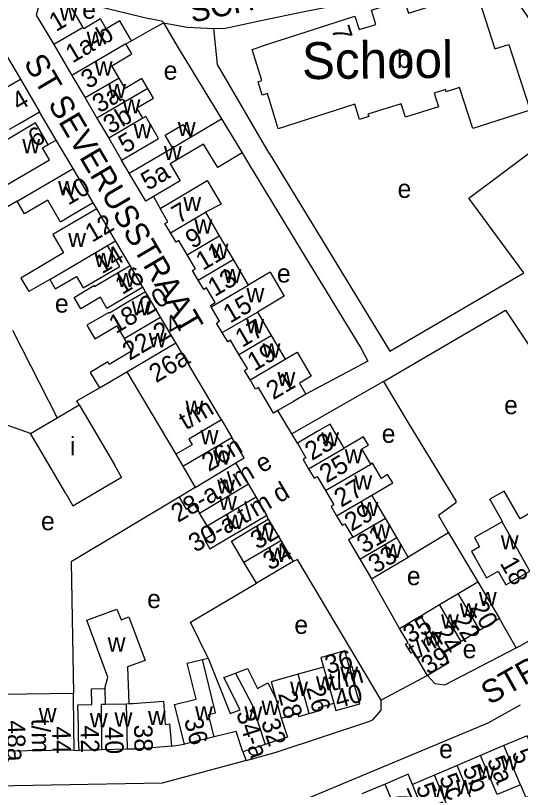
# Model space of a CAD drawing. Extents: x 159261 to 160849, y 382514 to 384534.
# Drawn here: x 160129.5 to 160238.9, y 383295.6 to 383463.4 of the extents above; entities that cross this region are included whole.
import ezdxf

# ---------------------------------------------------------------- set-up
doc = ezdxf.new("R2010")
doc.units = 0
for name, color, linetype in [('BLT_Basislijn', 7, 'Continuous'), ('BLT_Bebouwing', 7, 'Continuous'), ('BLT_Bebouwing_beschrifting', 7, 'Continuous'), ('BLT_Centroide', 7, 'Continuous'), ('BLT_Huisnummer', 7, 'Continuous'), ('BLT_Huisnummer_ tussenligend', 7, 'Continuous'), ('BLT_Huisnummer_reeks', 7, 'Continuous'), ('BLT_Onderdoorgang_en_onderverdeling', 7, 'Continuous'), ('BLT_Onderverdeling_panden', 7, 'Continuous'), ('BLT_Straatnaam', 7, 'Continuous'), ('BLT_Vlakafsluiter', 7, 'Continuous')]:
    doc.layers.add(name, color=color, linetype=linetype)

msp = doc.modelspace()

# ---------------------------------------------------------------- linework, layer by layer
at = {"layer": 'BLT_Basislijn'}
for p, q in [((160140.45, 383467.1), (160158.69, 383462.67)), ((160161.56, 383461.77), (160166.67, 383460.87)), ((160175.99, 383460.84), (160183.02, 383462.34)), ((160138.35, 383436.36), (160134.72, 383442.52)), ((160227.67, 383423.78), (160246.96, 383438.28)), ((160136.58, 383435.44), (160138.35, 383436.36)), ((160141.98, 383430.19), (160138.35, 383436.36)), ((160178.57, 383433.62), (160180.2, 383430.94)), ((160184.47, 383433.54), (160210.53, 383390.65)), ((160154.14, 383429.2), (160152.47, 383432.04)), ((160180.2, 383430.94), (160191.25, 383412.76)), ((160159.39, 383424.11), (160160.81, 383421.56)), ((160239.57, 383407.59), (160227.67, 383423.78)), ((160129.89, 383423.1), (160118, 383416.44)), ((160147.11, 383421.48), (160146.34, 383422.78)), ((160154.32, 383409.18), (160151.18, 383414.55)), ((160210.53, 383390.65), (160239.57, 383407.59)), ((160157.66, 383403.48), (160157.09, 383404.5)), ((160209.19, 383384.08), (160235.59, 383399.48)), ((160235.59, 383399.48), (160269.33, 383349.02)), ((160128.84, 383395.17), (160138.51, 383376.2)), ((160205.83, 383388.47), (160192.39, 383381.32)), ((160209.19, 383384.08), (160189.33, 383372.7)), ((160209.19, 383384.08), (160214.74, 383374.72)), ((160189.33, 383372.7), (160186.3, 383377.74)), ((160132.74, 383372.81), (160124.91, 383375.54)), ((160190.54, 383370.67), (160189.33, 383372.7)), ((160164.95, 383359), (160141.57, 383344.94)), ((160184.25, 383354.21), (160183.95, 383355.12)), ((160223.29, 383351.28), (160214.56, 383346.01)), ((160223.29, 383351.28), (160229.61, 383340.63)), ((160212.66, 383330.56), (160206.57, 383341.31)), ((160237.95, 383326.36), (160234.34, 383332.67)), ((160142.18, 383304.16), (160143.3, 383304.1)), ((160163.3, 383305.01), (160166.07, 383305.46)), ((160178.71, 383303.78), (160179.45, 383301.92))]:
    msp.add_line(p, q, dxfattribs=at)
for points in [[(160183.02, 383462.34), (160192.01, 383464.26), (160233.34, 383472.32), (160234.15, 383472.15), (160251.11, 383447.53)], [(160154.62, 383457.89), (160158.7, 383460.19), (160161.56, 383461.77)], [(160161.56, 383461.77), (160161.4, 383462.05), (160158.69, 383462.67)], [(160161.56, 383461.77), (160164.71, 383456.39), (160174.09, 383440.95)], [(160166.67, 383460.87), (160172.45, 383460.55)], [(160172.45, 383460.55), (160174.9, 383460.61), (160175.99, 383460.84)], [(160184.47, 383433.54), (160173.26, 383452.72), (160172.45, 383460.55)], [(160191.25, 383412.76), (160204.34, 383391.22), (160205.83, 383388.47)], [(160143.3, 383379.01), (160142.81, 383379.87), (160147.69, 383382.65)], [(160214.74, 383374.72), (160224.82, 383358.19), (160224.89, 383357.78), (160221.07, 383355.02), (160223.29, 383351.28)], [(160141.57, 383344.94), (160142.07, 383316.46)], [(160208.68, 383314.98), (160190.56, 383345.5), (160189.65, 383345.06)], [(160237.95, 383326.36), (160238.62, 383326.71), (160259.39, 383338.47), (160263.46, 383341.03)], [(160171.22, 383324.13), (160167.39, 383331.91), (160181.67, 383340.33)], [(160218.7, 383320.35), (160220.28, 383318.6), (160222.5, 383318.34), (160237.95, 383326.36)], [(160179.45, 383301.92), (160185.93, 383303.76), (160206.2, 383310.43), (160206.99, 383310.81), (160208.71, 383312.8), (160208.68, 383314.98)], [(160181.62, 383289.04), (160231.89, 383310.05), (160238.71, 383313.89), (160238.87, 383313.98)], [(160179.45, 383301.92), (160178.64, 383301.69), (160161.3, 383296.98), (160085.14, 383295.67), (160084.9, 383296.87)]]:
    msp.add_lwpolyline(points, dxfattribs=at)
at = {"layer": 'BLT_Bebouwing'}
for p, q in [((160144.16, 383460.78), (160140.45, 383467.1)), ((160137.8, 383457.05), (160141.72, 383450.35)), ((160141.72, 383450.35), (160144.57, 383445.51)), ((160130.56, 383449.59), (160134.72, 383442.52)), ((160144.57, 383445.51), (160147.14, 383441.12)), ((160147.14, 383441.12), (160149.7, 383436.76)), ((160167.4, 383437.01), (160174.09, 383440.95)), ((160174.09, 383440.95), (160178.57, 383433.62)), ((160149.7, 383436.76), (160152.47, 383432.04)), ((160129.89, 383423.1), (160141.98, 383430.19)), ((160146.34, 383422.78), (160141.98, 383430.19)), ((160151.18, 383414.55), (160147.11, 383421.48)), ((160170.64, 383420.72), (160173.63, 383415.64)), ((160173.63, 383415.64), (160176.65, 383410.51)), ((160149.43, 383413.53), (160151.18, 383414.55)), ((160176.65, 383410.51), (160179.92, 383404.96)), ((160157.09, 383404.5), (160154.32, 383409.18)), ((160184.62, 383407.76), (160179.92, 383404.96)), ((160184.62, 383407.76), (160187.71, 383402.54)), ((160136.92, 383406.18), (160132.38, 383403.52)), ((160160.9, 383398.02), (160157.66, 383403.48)), ((160164.21, 383392.44), (160160.9, 383398.02)), ((160184.89, 383394.04), (160187.92, 383388.9)), ((160174.12, 383375.72), (160164.21, 383392.44)), ((160147.69, 383382.65), (160153.61, 383386.16)), ((160153.61, 383386.16), (160164.22, 383368.27)), ((160138.51, 383376.2), (160143.3, 383379.01)), ((160132.74, 383372.81), (160138.51, 383376.2)), ((160174.12, 383375.72), (160176.38, 383371.92)), ((160164.22, 383368.27), (160165.76, 383365.67)), ((160179.96, 383361.85), (160177.23, 383366.44)), ((160165.76, 383365.67), (160168.44, 383361.11)), ((160168.44, 383361.11), (160164.95, 383359)), ((160181.6, 383359.08), (160179.96, 383361.85)), ((160209.6, 383354.45), (160206.67, 383359.43)), ((160183.95, 383355.12), (160181.6, 383359.08)), ((160170.98, 383352.79), (160169.32, 383355.54)), ((160212.08, 383350.23), (160209.6, 383354.45)), ((160184.25, 383354.21), (160186.94, 383349.63)), ((160186.94, 383349.63), (160189.65, 383345.06)), ((160214.56, 383346.01), (160212.08, 383350.23)), ((160181.67, 383340.33), (160178.96, 383344.9)), ((160204.08, 383345.53), (160206.57, 383341.31)), ((160225.36, 383338.1), (160229.61, 383340.63)), ((160221.32, 383335.7), (160225.36, 383338.1)), ((160217.28, 383333.3), (160221.32, 383335.7)), ((160234.34, 383332.67), (160230.08, 383330.15)), ((160230.08, 383330.15), (160226.04, 383327.74)), ((160226.04, 383327.74), (160222, 383325.35)), ((160169.97, 383323.82), (160171.22, 383324.13)), ((160196.19, 383322.17), (160190.69, 383320.62)), ((160142.07, 383316.46), (160126.86, 383316.2)), ((160177.26, 383308.24), (160172.53, 383307.06)), ((160178.71, 383303.78), (160177.26, 383308.24)), ((160172.53, 383307.06), (160166.07, 383305.46)), ((160142.18, 383304.16), (160127.06, 383303.95)), ((160148.22, 383304.21), (160143.3, 383304.1)), ((160153.77, 383304.34), (160148.22, 383304.21)), ((160183.55, 383305.36), (160178.71, 383303.78)), ((160235.25, 383305.14), (160230.2, 383302.99)), ((160230.2, 383302.99), (160225.15, 383300.85)), ((160225.15, 383300.85), (160220.26, 383298.77)), ((160214.54, 383298.93), (160209.55, 383296.81)), ((160215.46, 383296.74), (160214.54, 383298.93)), ((160220.26, 383298.77), (160215.46, 383296.74)), ((160209.55, 383296.81), (160204.47, 383294.66)), ((160238.85, 383296.66), (160233.8, 383294.52))]:
    msp.add_line(p, q, dxfattribs=at)
for points in [[(160214.61, 383463.85), (160229.36, 383468.56), (160233.33, 383456.14), (160236.35, 383457.11), (160238.71, 383449.73)], [(160140.45, 383467.1), (160134.45, 383465.03), (160133.97, 383463.43), (160137.8, 383457.05)], [(160207.56, 383461.45), (160206.57, 383464.54), (160213.66, 383466.8), (160214.61, 383463.85)], [(160154.62, 383457.89), (160152.08, 383462.2), (160149.15, 383460.48), (160147.9, 383462.62), (160144.31, 383460.51), (160144.16, 383460.78)], [(160184.55, 383457.29), (160203.01, 383463.19), (160203.94, 383460.3), (160207.56, 383461.45)], [(160151.92, 383449.82), (160150.36, 383452.48), (160154.71, 383455.03), (160153.42, 383457.22)], [(160153.42, 383457.22), (160154.62, 383457.89)], [(160182.87, 383449.28), (160180.72, 383456.02), (160184.55, 383457.29)], [(160124.91, 383455.25), (160126.64, 383456.27), (160130.56, 383449.59)], [(160158.13, 383447.56), (160156.88, 383449.69), (160153.25, 383447.55), (160151.92, 383449.82)], [(160186.4, 383438.84), (160185.52, 383441.67), (160184.04, 383446.44), (160182.95, 383446.1), (160182.02, 383449), (160182.87, 383449.28)], [(160238.71, 383449.73), (160240.92, 383442.82), (160228.52, 383438.86)], [(160157.1, 383441.09), (160155.78, 383443.34), (160159.37, 383445.44), (160158.13, 383447.56)], [(160228.52, 383438.86), (160225.68, 383447.78), (160222.77, 383446.85), (160222.63, 383447.31), (160220.14, 383446.52), (160221.08, 383443.59), (160213.99, 383441.32), (160213.05, 383444.26), (160205.83, 383441.95), (160205.99, 383441.47), (160204, 383440.84), (160202.95, 383444.13), (160186.4, 383438.84)], [(160128.24, 383438.71), (160130.41, 383439.98), (160134.72, 383442.52)], [(160136.58, 383435.44), (160133.85, 383440.09), (160125.87, 383435.4)], [(160152.47, 383432.04), (160156.78, 383434.57), (160160.49, 383436.74), (160157.73, 383441.46), (160157.1, 383441.09)], [(160163.49, 383434.71), (160161.9, 383437.42), (160165.81, 383439.72), (160167.4, 383437.01)], [(160127.52, 383426.63), (160136.86, 383432.08), (160135.32, 383434.7), (160136.58, 383435.44)], [(160178.57, 383433.62), (160173.31, 383430.41), (160170.21, 383435.5), (160162.97, 383431.24), (160165.17, 383427.51), (160162.02, 383425.66), (160159.39, 383424.11)], [(160154.14, 383429.2), (160158.45, 383431.74), (160163.49, 383434.71)], [(160159.39, 383424.11), (160157.71, 383423.12), (160154.14, 383429.2)], [(160160.81, 383421.56), (160165.12, 383424.1), (160167.74, 383425.64), (160171.03, 383427.58), (160174.03, 383422.48), (160170.64, 383420.72)], [(160146.34, 383422.78), (160142.02, 383420.24), (160139.24, 383418.61), (160136.48, 383423.32), (160131.48, 383420.39), (160129.89, 383423.1)], [(160147.11, 383421.48), (160142.8, 383418.95), (160137.59, 383415.89), (160139.91, 383411.92), (160130.64, 383406.48), (160132.38, 383403.52)], [(160163.07, 383416.27), (160161.88, 383418.3), (160162.51, 383418.67), (160160.81, 383421.56)], [(160166.66, 383411.53), (160164.86, 383414.59), (160164.27, 383414.24), (160163.07, 383416.27)], [(160136.92, 383406.18), (160138.12, 383404.13), (160142.69, 383406.82), (160144.15, 383404.33), (160147.78, 383406.46), (160152.09, 383408.99), (160149.43, 383413.53)], [(160169.06, 383406.04), (160167.84, 383408.11), (160168.46, 383408.47), (160166.66, 383411.53)], [(160157.09, 383404.5), (160152.79, 383401.95), (160149.31, 383399.89), (160147.88, 383402.3), (160143.68, 383399.81), (160142.21, 383402.29), (160146.49, 383404.83), (160146.62, 383404.61), (160150.02, 383406.63), (160154.32, 383409.18)], [(160172.76, 383401.14), (160170.88, 383404.33), (160170.27, 383403.97), (160169.06, 383406.04)], [(160157.66, 383403.48), (160153.36, 383400.93), (160149.85, 383398.84), (160149.73, 383399.04), (160144.98, 383396.23), (160146.72, 383393.3), (160151.42, 383396.09), (160153.04, 383393.36)], [(160187.71, 383402.54), (160181.91, 383399.1)], [(160171.87, 383400.22), (160171.7, 383400.52), (160172.76, 383401.14)], [(160174.24, 383394.66), (160173.04, 383396.71), (160173.71, 383397.1), (160171.87, 383400.22)], [(160181.91, 383399.1), (160184.89, 383394.04)], [(160177.9, 383389.92), (160176.08, 383393), (160175.45, 383392.62), (160174.24, 383394.66)], [(160153.04, 383393.36), (160154.65, 383390.64), (160149.82, 383387.77), (160149.5, 383388.3), (160145.68, 383386.03), (160147.69, 383382.65)], [(160180.29, 383384.43), (160179.08, 383386.47), (160179.71, 383386.84), (160177.9, 383389.92)], [(160187.92, 383388.9), (160190.51, 383390.4), (160193.55, 383385.24), (160190.97, 383383.72), (160192.39, 383381.32)], [(160186.3, 383377.74), (160185.39, 383377.2), (160182.12, 383382.75), (160181.49, 383382.38), (160180.29, 383384.43)], [(160192.39, 383381.32), (160189.69, 383379.73), (160186.3, 383377.74)], [(160143.3, 383379.01), (160145.83, 383374.7), (160150.95, 383365.99)], [(160200.67, 383369.63), (160197.61, 383374.83), (160194.85, 383373.21), (160190.54, 383370.67)], [(160140.39, 383359.79), (160135.27, 383368.5), (160132.74, 383372.81)], [(160177.23, 383366.44), (160179, 383367.49), (160176.38, 383371.92)], [(160206.43, 383366.16), (160204.53, 383369.43), (160205.91, 383370.23), (160204.84, 383372.06), (160200.67, 383369.63)], [(160190.54, 383370.67), (160192.39, 383367.54), (160191.77, 383367.18), (160192.97, 383365.14)], [(160206.67, 383359.43), (160211.2, 383362.09), (160210.09, 383363.87), (160208.73, 383363.03), (160206.78, 383366.37), (160206.43, 383366.16)], [(160140.39, 383359.79), (160141.93, 383357.12), (160152.47, 383363.29), (160150.95, 383365.99)], [(160192.97, 383365.14), (160194.18, 383363.1), (160194.84, 383363.49), (160196.65, 383360.42)], [(160196.65, 383360.42), (160198.46, 383357.34), (160197.85, 383356.98), (160199.05, 383354.94)], [(160241.52, 383355.86), (160238.76, 383354.32), (160235.35, 383360.31), (160232.22, 383358.52)], [(160164.95, 383359), (160166.48, 383356.42), (160168.2, 383357.44), (160169.32, 383355.54)], [(160234.87, 383353.64), (160234.98, 383353.7), (160232.22, 383358.52)], [(160170.98, 383352.79), (160172.12, 383350.85), (160170.4, 383349.84), (160171.59, 383347.81), (160175.32, 383350.01), (160179.65, 383352.57), (160183.95, 383355.12)], [(160199.05, 383354.94), (160200.25, 383352.9), (160200.83, 383353.24), (160202.56, 383350.31)], [(160178.96, 383344.9), (160176.25, 383349.47), (160179.98, 383351.68), (160184.25, 383354.21)], [(160234.87, 383353.64), (160228.88, 383350.22), (160230, 383348.24), (160228.26, 383347.23), (160229.03, 383345.85), (160231.51, 383341.51), (160233.99, 383342.93), (160235.68, 383339.96), (160240.91, 383342.94)], [(160202.56, 383350.31), (160201.6, 383349.74), (160204.08, 383345.53)], [(160206.57, 383341.31), (160210.88, 383343.84), (160214.56, 383346.01)], [(160189.65, 383345.06), (160185.35, 383342.51), (160181.67, 383340.33)], [(160229.61, 383340.63), (160231.79, 383336.97), (160234.34, 383332.67)], [(160149.29, 383320.55), (160144.94, 383332.31), (160151.48, 383334.74), (160152.36, 383332.38), (160154.07, 383333.02), (160157.55, 383323.62), (160153.73, 383322.2), (160154.03, 383314.24)], [(160212.66, 383330.56), (160216.96, 383333.12), (160217.28, 383333.3)], [(160218.7, 383320.35), (160215.66, 383325.46), (160215.17, 383325.17), (160213.99, 383327.15), (160214.5, 383327.45), (160212.66, 383330.56)], [(160198.44, 383314.36), (160198.89, 383312.75), (160204.04, 383314.2), (160202.42, 383319.97), (160202.99, 383320.13), (160202.39, 383322.27), (160201.81, 383322.1), (160200.81, 383325.66), (160196, 383324.31), (160195.62, 383324.21), (160196.19, 383322.17)], [(160222, 383325.35), (160223.34, 383323.1), (160218.7, 383320.35)], [(160166.07, 383305.46), (160163.93, 383314.05), (160168.63, 383315.22), (160166.7, 383323), (160169.97, 383323.82)], [(160171.22, 383324.13), (160175.99, 383312.13)], [(160175.99, 383312.13), (160178.19, 383312.92), (160174.59, 383319.91), (160177.15, 383320.88)], [(160177.15, 383320.88), (160179.71, 383321.85), (160181.91, 383317.55), (160184.15, 383318.76), (160185.87, 383315.36)], [(160148.87, 383317.55), (160149.52, 383319.95), (160149.29, 383320.55)], [(160190.69, 383320.62), (160184.86, 383318.99), (160185.87, 383315.36)], [(160143.3, 383304.1), (160143.18, 383306.65), (160143.12, 383309.18), (160143, 383313.98), (160146.07, 383314.05), (160145.99, 383317.48), (160148.87, 383317.55)], [(160142.18, 383304.16), (160142.13, 383309.16), (160142.07, 383316.46)], [(160154.03, 383314.24), (160154.9, 383314.26), (160161.52, 383314.78), (160161.91, 383309.75), (160162.83, 383309.83), (160163.3, 383305.01)], [(160193.09, 383312.09), (160195.36, 383312.72), (160195.16, 383313.44), (160198.44, 383314.36)], [(160187.03, 383311.11), (160188.39, 383306.94), (160183.55, 383305.36)], [(160187.03, 383311.11), (160190.62, 383312.12), (160190.81, 383311.45), (160193.09, 383312.09)], [(160238.85, 383296.66), (160239.99, 383293.92), (160245.05, 383296.07), (160243.89, 383298.8), (160242.25, 383302.68), (160240.29, 383307.28), (160235.25, 383305.14)], [(160163.3, 383305.01), (160155.72, 383304.38), (160153.77, 383304.34)]]:
    msp.add_lwpolyline(points, dxfattribs=at)
at = {"layer": 'BLT_Onderdoorgang_en_onderverdeling'}
for p, q in [((160165.76, 383365.67), (160176.38, 383371.92)), ((160169.32, 383355.54), (160179.96, 383361.85)), ((160170.98, 383352.79), (160181.6, 383359.08))]:
    msp.add_line(p, q, dxfattribs=at)
msp.add_lwpolyline([(160174.12, 383375.72), (160167.04, 383371.53), (160167.74, 383370.36), (160164.22, 383368.27)], dxfattribs=at)
at = {"layer": 'BLT_Onderverdeling_panden'}
for p, q in [((160144.16, 383460.78), (160137.8, 383457.05)), ((160153.42, 383457.22), (160141.72, 383450.35)), ((160123.89, 383445.67), (160130.56, 383449.59)), ((160151.92, 383449.82), (160144.57, 383445.51)), ((160158.13, 383447.56), (160147.14, 383441.12)), ((160157.1, 383441.09), (160149.7, 383436.76)), ((160163.49, 383434.71), (160167.4, 383437.01)), ((160163.07, 383416.27), (160170.64, 383420.72)), ((160166.66, 383411.53), (160173.63, 383415.64)), ((160136.92, 383406.18), (160149.43, 383413.53)), ((160169.06, 383406.04), (160176.65, 383410.51)), ((160171.87, 383400.22), (160179.92, 383404.96)), ((160153.04, 383393.36), (160160.9, 383398.02)), ((160174.24, 383394.66), (160181.91, 383399.1)), ((160177.9, 383389.92), (160184.89, 383394.04)), ((160153.61, 383386.16), (160164.21, 383392.44)), ((160180.29, 383384.43), (160187.92, 383388.9)), ((160192.97, 383365.14), (160200.67, 383369.63)), ((160168.44, 383361.11), (160177.23, 383366.44)), ((160196.65, 383360.42), (160206.43, 383366.16)), ((160199.05, 383354.94), (160206.67, 383359.43)), ((160202.56, 383350.31), (160209.6, 383354.45)), ((160240.91, 383342.94), (160234.87, 383353.64)), ((160178.96, 383344.9), (160186.94, 383349.63)), ((160204.08, 383345.53), (160212.08, 383350.23)), ((160230.08, 383330.15), (160225.36, 383338.1)), ((160226.04, 383327.74), (160221.32, 383335.7)), ((160222, 383325.35), (160217.28, 383333.3)), ((160196.19, 383322.17), (160198.44, 383314.36)), ((160193.09, 383312.09), (160190.69, 383320.62)), ((160148.87, 383317.55), (160148.95, 383314.12)), ((160148.95, 383314.12), (160153.56, 383314.23)), ((160153.56, 383314.23), (160154.03, 383314.24)), ((160153.77, 383304.34), (160153.56, 383314.23)), ((160185.87, 383315.36), (160187.03, 383311.11)), ((160238.85, 383296.66), (160235.25, 383305.14)), ((160233.8, 383294.52), (160230.2, 383302.99)), ((160229.53, 383290.4), (160225.15, 383300.85)), ((160223.79, 383290.27), (160220.26, 383298.77)), ((160213.02, 383288.31), (160209.55, 383296.81)), ((160218.92, 383288.2), (160215.46, 383296.74))]:
    msp.add_line(p, q, dxfattribs=at)
for points in [[(160172.53, 383307.06), (160171.33, 383311.91), (160172.84, 383312.28), (160169.97, 383323.82)], [(160177.15, 383320.88), (160180.75, 383313.95), (160183.55, 383305.36)], [(160148.22, 383304.21), (160148.13, 383314.1), (160148.95, 383314.12)]]:
    msp.add_lwpolyline(points, dxfattribs=at)
at = {"layer": 'BLT_Vlakafsluiter'}
msp.add_line((160218.7, 383320.35), (160208.68, 383314.98), dxfattribs=at)

# ---------------------------------------------------------------- texts
at = {"layer": 'BLT_Bebouwing_beschrifting'}
msp.add_text('School', height=8, rotation=0.5505, dxfattribs=at).set_placement((160191.57, 383449.56))
at = {"layer": 'BLT_Centroide'}
for s, p in [('w', (160139.06, 383462.23)), ('e', (160143.96, 383462.67)), ('w', (160144.91, 383456.78)), ('b', (160212.11, 383452)), ('w', (160146.66, 383450.34)), ('e', (160161.6, 383449.46)), ('w', (160149.58, 383445.47)), ('w', (160152.69, 383442.16)), ('w', (160164.65, 383437.22)), ('w', (160155.09, 383436.75)), ('w', (160130.98, 383433.53)), ('w', (160161.64, 383432.03)), ('w', (160138.74, 383424.41)), ('e', (160212.24, 383423.84)), ('w', (160165.84, 383420.97)), ('w', (160168.25, 383416.12)), ('w', (160140.91, 383413.19)), ('w', (160171.76, 383410.84)), ('w', (160146.62, 383408.84)), ('w', (160174.57, 383405.38)), ('e', (160186.12, 383405.5)), ('w', (160151.5, 383404.5)), ('w', (160179.52, 383401.22)), ('e', (160138.05, 383398.98)), ('w', (160154.66, 383398.38)), ('w', (160179.47, 383394.5)), ('w', (160158.36, 383391.47)), ('w', (160183.01, 383389.22)), ('w', (160186.23, 383383.06)), ('w', (160166.3, 383376.83)), ('e', (160235.31, 383376.96)), ('w', (160169.59, 383370.44)), ('w', (160195.7, 383369.97)), ('e', (160208.81, 383370.77)), ('i', (160141.28, 383368.06)), ('w', (160172.28, 383366.04)), ('w', (160200.8, 383366.31)), ('w', (160173.17, 383359.72)), ('w', (160202.87, 383360.62)), ('w', (160173.59, 383356.18)), ('w', (160204.23, 383354.88)), ('e', (160135.03, 383351.82)), ('w', (160175.11, 383352.1)), ('w', (160206.84, 383350)), ('w', (160181.6, 383349.56)), ('w', (160234.59, 383347.67)), ('w', (160184.3, 383344.97)), ('w', (160209.33, 383345.78)), ('e', (160214.25, 383339.92)), ('e', (160158.02, 383334.95)), ('w', (160229.84, 383335.38)), ('w', (160225.7, 383332.92)), ('w', (160221.66, 383330.52)), ('e', (160189.89, 383329.36)), ('w', (160218, 383326.81)), ('w', (160149.47, 383325.51)), ('e', (160226.34, 383324.08)), ('w', (160199.83, 383319.2)), ('w', (160194.56, 383317.11)), ('w', (160188.97, 383315.91)), ('w', (160182.77, 383311.81)), ('w', (160134.54, 383310.22)), ('w', (160158.19, 383309.59)), ('w', (160168.39, 383310.59)), ('w', (160179.08, 383310.55)), ('w', (160145.61, 383309.12)), ('w', (160150.95, 383309.25)), ('e', (160221.23, 383302.43)), ('w', (160234.52, 383299.81)), ('w', (160229.47, 383297.69)), ('w', (160224.89, 383294.59)), ('w', (160219.62, 383293.5))]:
    msp.add_text(s, height=4, dxfattribs=at).set_placement(p)
at = {"layer": 'BLT_Huisnummer'}
for s, rotation, p in [('1', 30.3953, (160138.28, 383459.76)), ('7', 287.7124, (160197.88, 383460.45)), ('3', 30.3919, (160145.2, 383447.37)), ('3a', 30.3928, (160147.65, 383442.12)), ('3b', 30.3938, (160150.01, 383437.59)), ('6', 30.4586, (160133.75, 383434.68)), ('5', 30.3958, (160153.28, 383433.39)), ('5a', 30.4981, (160158.17, 383425.36)), ('10', 30.4187, (160140.91, 383422.13)), ('7', 30.4857, (160164.83, 383418.15)), ('12', 30.4181, (160146.09, 383414.1)), ('11', 30.4888, (160170.06, 383407.99)), ('16', 30.6681, (160152.61, 383402.78)), ('15', 30.487, (160175.98, 383396.57)), ('19', 30.4941, (160181.22, 383386.17)), ('21', 30.4981, (160185.32, 383379.98)), ('23', 30.4773, (160193.67, 383366.81)), ('27', 30.4718, (160200.02, 383356.68)), ('31', 30.4826, (160204.92, 383346.67)), ('34', 30.1479, (160184.6, 383343.01)), ('33', 30.4723, (160207.42, 383342.33)), ('18', 299.7335, (160234.31, 383344.67)), ('20', 300.6994, (160227.75, 383335.06)), ('24', 300.6994, (160219.94, 383329.81)), ('26', 285.6427, (160192.42, 383317.69)), ('28', 285.5204, (160186.31, 383316.39)), ('36', 283.9668, (160165.99, 383310.73)), ('32', 288.0679, (160182.62, 383310.31)), ('42', 271.3361, (160143.57, 383309.47)), ('38', 271.2586, (160155.16, 383309.67)), ('5', 293, (160236.87, 383303.51)), ('5a', 293, (160231.52, 383301.94)), ('5b', 292.9976, (160226.24, 383300.1)), ('5c', 292.9976, (160221.16, 383298.16)), ('7', 293.0002, (160210.79, 383294.7)), ('5d', 292.9978, (160216.1, 383296.13))]:
    msp.add_text(s, height=4, rotation=rotation, dxfattribs=at).set_placement(p)
at = {"layer": 'BLT_Huisnummer_ tussenligend'}
for s, rotation, p in [('4', 30.4586, (160130.2, 383442.57)), ('9', 30.4857, (160167.82, 383412.73)), ('14', 30.6689, (160148.22, 383407.26)), ('13', 30.4888, (160172.66, 383402.34)), ('17', 30.487, (160178.58, 383391.33)), ('25', 30.4773, (160196.85, 383361.95)), ('29', 30.4718, (160202.27, 383351.45)), ('32', 30.664, (160181.9, 383347.53)), ('22', 300.6994, (160223.9, 383332.36)), ('40', 271.2586, (160148.83, 383309.21))]:
    msp.add_text(s, height=4, rotation=rotation, dxfattribs=at).set_placement(p)
at = {"layer": 'BLT_Huisnummer_reeks'}
for s, rotation, p in [('1a-b', 30.3977, (160141.84, 383452.95)), ('18-20', 30.6627, (160151.25, 383394.29)), ('22-24', 30.6633, (160154.2, 383388.49)), ('26a', 30.6633, (160159.94, 383383.66)), ('t/m', 30.6604, (160166.4, 383373.44)), ('26n', 30.6633, (160171.35, 383364.39)), ('28-a t/m e', 30.4834, (160164.69, 383353.38)), ('30-a t/m d', 30.4834, (160168.46, 383346.91)), ('35', 30.6985, (160214.94, 383327.16)), ('t/m', 30.7033, (160216.01, 383323.6)), ('36', 15.6652, (160197.14, 383320.61)), ('39', 30.6994, (160218.88, 383320.4)), ('t/m', 15.6524, (160197.99, 383316.91)), ('40', 15.6571, (160199.27, 383313.19)), ('34-a', 288.0734, (160177.24, 383312.2)), ('t/m', 270.9396, (160132.96, 383310.98)), ('48a', 270.9407, (160127.58, 383310.61)), ('44', 270.5271, (160137.49, 383309.32))]:
    msp.add_text(s, height=4, rotation=rotation, dxfattribs=at).set_placement(p)
at = {"layer": 'BLT_Straatnaam'}
for s, height, rotation, p in [('SCHOUWBROEKSEWEG', 5, 11.9132, (160167.73, 383461.79)), ('ST SEVERUSSTRAAT', 5, 300.4956, (160131.15, 383453.19)), ('STRIJPSESTRAAT', 4.9999, 29.3976, (160232.13, 383313.86))]:
    msp.add_text(s, height=height, rotation=rotation, dxfattribs=at).set_placement(p)

doc.saveas('drawing.dxf')
